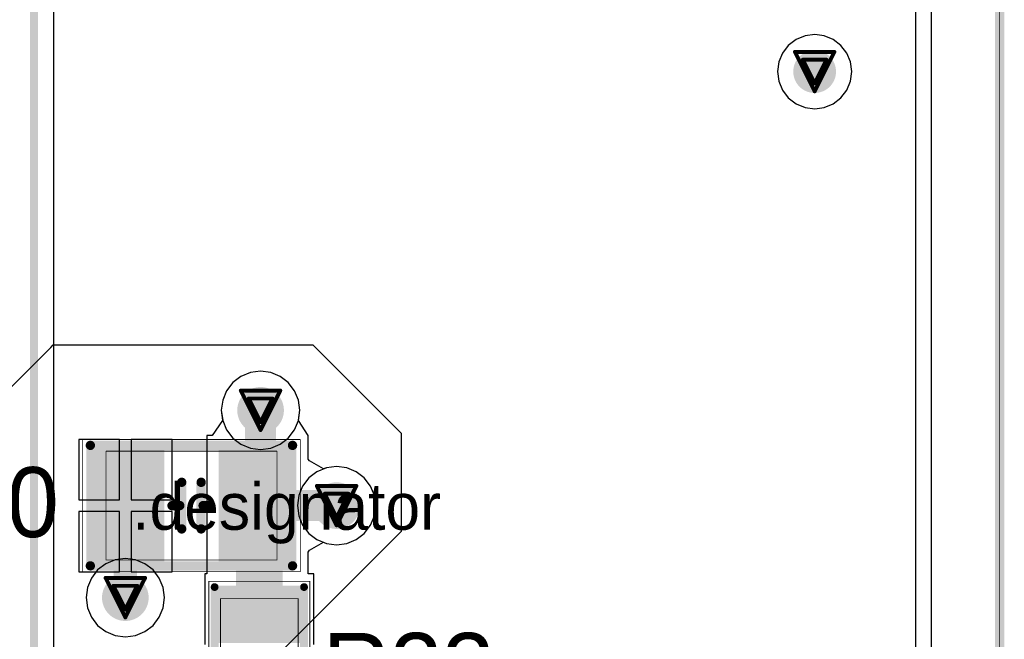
# Model space of a CAD drawing. Header units: millimetres. Extents: x 138 to 555, y 26 to 334.
# Tile 372 of 656: x 188 to 201, y 281 to 289. Entities that reach past the tile are written whole.
import ezdxf

# ---------------------------------------------------------------- set-up
doc = ezdxf.new("R2010")
doc.units = ezdxf.units.MM
for name, color, linetype in [('BottomLayer', 5, 'Continuous'), ('DrillDrawing', 1, 'Continuous'), ('Mechanical20', 56, 'Continuous'), ('Mechanical27', 56, 'Continuous'), ('MidLayer1', 16, 'Continuous'), ('MidLayer2', 76, 'Continuous'), ('MidLayer3', 90, 'Continuous'), ('MidLayer4', 156, 'Continuous'), ('MultiLayer', 9, 'Continuous'), ('TopLayer', 1, 'Continuous'), ('TopOverlay', 2, 'Continuous'), ('TopPaste', 8, 'Continuous'), ('TopSolder', 216, 'Continuous'), ('ViaHoleLayer', 16, 'Continuous')]:
    doc.layers.add(name, color=color, linetype=linetype)

# ---------------------------------------------------------------- blocks, each defined once
blk = doc.blocks.new('CON_SAMTEC_ERF8_030_070_L_DV_TR_MOD_B2123A_504')
at = {"layer": 'Mechanical27', "const_width": 0.01}
blk.add_lwpolyline([(12, 20), (-70, 20)], dxfattribs=at)
at = {"layer": 'TopOverlay', "const_width": 0.12}
blk.add_lwpolyline([(12, 20), (-70, 20)], dxfattribs=at)
blk = doc.blocks.new('R0603_740')
at = {"layer": 'Mechanical20', "const_width": 0.01}
for points in [[(1.125, 0.65), (-1.125, 0.65)], [(-1.125, -0.65), (-1.125, 0.65)], [(1.125, -0.65), (1.125, 0.65)], [(1.125, -0.65), (-1.125, -0.65)]]:
    blk.add_lwpolyline(points, dxfattribs=at)
at = {"layer": 'Mechanical20', "const_width": 0.005}
for points in [[(-1.127, 0.65, 1), (-1.122, 0.65, 1)], [(-1.127, 0.65, 1), (-1.122, 0.65, 1)], [(1.122, 0.65, 1), (1.127, 0.65, 1)], [(1.122, 0.65, 1), (1.127, 0.65, 1)], [(-1.127, -0.65, 1), (-1.122, -0.65, 1)], [(-1.127, -0.65, 1), (-1.122, -0.65, 1)], [(1.122, -0.65, 1), (1.127, -0.65, 1)], [(1.122, -0.65, 1), (1.127, -0.65, 1)]]:
    blk.add_lwpolyline(points, format="xyb", close=True, dxfattribs=at)
at = {"layer": 'Mechanical27', "const_width": 0.01}
for points in [[(-0.9, -0.5), (-0.9, 0.5)], [(0.9, 0.5), (-0.9, 0.5)], [(0.9, -0.5), (0.9, 0.5)], [(0.9, -0.5), (-0.9, -0.5)]]:
    blk.add_lwpolyline(points, dxfattribs=at)
at = {"layer": 'Mechanical27', "const_width": 0.005}
for points in [[(-0.903, 0.5, 1), (-0.898, 0.5, 1)], [(-0.903, 0.5, 1), (-0.898, 0.5, 1)], [(0.898, 0.5, 1), (0.903, 0.5, 1)], [(0.898, 0.5, 1), (0.903, 0.5, 1)], [(-0.903, -0.5, 1), (-0.898, -0.5, 1)], [(-0.903, -0.5, 1), (-0.898, -0.5, 1)], [(0.898, -0.5, 1), (0.903, -0.5, 1)], [(0.898, -0.5, 1), (0.903, -0.5, 1)]]:
    blk.add_lwpolyline(points, format="xyb", close=True, dxfattribs=at)
at = {"layer": 'TopLayer'}
for points in [[(-0.38, -0.5), (-0.38, 0.5), (-1.02, -0.5), (-1.02, 0.5)], [(1.02, -0.5), (1.02, 0.5), (0.38, -0.5), (0.38, 0.5)]]:
    blk.add_solid(points, dxfattribs=at)
at = {"layer": 'TopOverlay', "const_width": 0.1}
for points in [[(1.05, 0.575), (-1.05, 0.575)], [(1.05, -0.575), (-1.05, -0.575)]]:
    blk.add_lwpolyline(points, dxfattribs=at)
at = {"layer": 'TopOverlay', "const_width": 0.05}
for points in [[(-1.075, 0.575, 1), (-1.025, 0.575, 1)], [(1.025, 0.575, 1), (1.075, 0.575, 1)], [(-1.075, -0.575, 1), (-1.025, -0.575, 1)], [(1.025, -0.575, 1), (1.075, -0.575, 1)]]:
    blk.add_lwpolyline(points, format="xyb", close=True, dxfattribs=at)
at = {"layer": 'TopPaste'}
for points in [[(-0.38, -0.5), (-0.38, 0.5), (-1.02, -0.5), (-1.02, 0.5)], [(1.02, -0.5), (1.02, 0.5), (0.38, -0.5), (0.38, 0.5)]]:
    blk.add_solid(points, dxfattribs=at)
at = {"layer": 'TopSolder'}
for points in [[(-0.33, -0.55), (-0.33, 0.55), (-1.07, -0.55), (-1.07, 0.55)], [(1.07, -0.55), (1.07, 0.55), (0.33, -0.55), (0.33, 0.55)]]:
    blk.add_solid(points, dxfattribs=at)
blk = doc.blocks.new('C0805_897')
at = {"layer": 'Mechanical20', "const_width": 0.01}
for points in [[(-1.4, 0.85), (1.4, 0.85)], [(-1.4, -0.85), (-1.4, 0.85)], [(1.4, -0.85), (1.4, 0.85)], [(-1.4, -0.85), (1.4, -0.85)]]:
    blk.add_lwpolyline(points, dxfattribs=at)
at = {"layer": 'Mechanical20', "const_width": 0.005}
for points in [[(-1.402, 0.85, 1), (-1.398, 0.85, 1)], [(-1.402, 0.85, 1), (-1.398, 0.85, 1)], [(1.398, 0.85, 1), (1.402, 0.85, 1)], [(1.398, 0.85, 1), (1.402, 0.85, 1)], [(-1.402, -0.85, 1), (-1.398, -0.85, 1)], [(-1.402, -0.85, 1), (-1.398, -0.85, 1)], [(1.398, -0.85, 1), (1.402, -0.85, 1)], [(1.398, -0.85, 1), (1.402, -0.85, 1)]]:
    blk.add_lwpolyline(points, format="xyb", close=True, dxfattribs=at)
at = {"layer": 'Mechanical27', "const_width": 0.01}
for points in [[(-1.1, -0.7), (-1.1, 0.7)], [(-1.1, 0.7), (1.1, 0.7)], [(1.1, -0.7), (1.1, 0.7)], [(-1.1, -0.7), (1.1, -0.7)]]:
    blk.add_lwpolyline(points, dxfattribs=at)
at = {"layer": 'Mechanical27', "const_width": 0.005}
for points in [[(-1.102, 0.7, 1), (-1.098, 0.7, 1)], [(-1.102, 0.7, 1), (-1.098, 0.7, 1)], [(1.098, 0.7, 1), (1.102, 0.7, 1)], [(1.098, 0.7, 1), (1.102, 0.7, 1)], [(-1.102, -0.7, 1), (-1.098, -0.7, 1)], [(-1.102, -0.7, 1), (-1.098, -0.7, 1)], [(1.098, -0.7, 1), (1.102, -0.7, 1)], [(1.098, -0.7, 1), (1.102, -0.7, 1)]]:
    blk.add_lwpolyline(points, format="xyb", close=True, dxfattribs=at)
at = {"layer": 'TopLayer'}
for points in [[(-0.4, -0.7), (-0.4, 0.7), (-1.3, -0.7), (-1.3, 0.7)], [(1.3, -0.7), (1.3, 0.7), (0.4, -0.7), (0.4, 0.7)]]:
    blk.add_solid(points, dxfattribs=at)
at = {"layer": 'TopOverlay', "const_width": 0.12}
for points in [[(-1.3, 0.775), (1.3, 0.775)], [(-0.125, -0.3), (-0.125, 0.3)], [(0.125, -0.3), (0.125, 0.3)], [(-0.25, 0), (-0.15, 0)], [(0.15, 0), (0.25, 0)], [(-1.3, -0.775), (1.3, -0.775)]]:
    blk.add_lwpolyline(points, dxfattribs=at)
at = {"layer": 'TopOverlay', "const_width": 0.06}
for points in [[(-1.33, 0.775, 1), (-1.27, 0.775, 1)], [(1.27, 0.775, 1), (1.33, 0.775, 1)], [(-0.155, 0.3, 1), (-0.095, 0.3, 1)], [(0.095, 0.3, 1), (0.155, 0.3, 1)], [(-0.28, 0, 1), (-0.22, 0, 1)], [(-0.18, 0, 1), (-0.12, 0, 1)], [(0.12, 0, 1), (0.18, 0, 1)], [(0.22, 0, 1), (0.28, 0, 1)], [(-0.155, -0.3, 1), (-0.095, -0.3, 1)], [(0.095, -0.3, 1), (0.155, -0.3, 1)], [(-1.33, -0.775, 1), (-1.27, -0.775, 1)], [(1.27, -0.775, 1), (1.33, -0.775, 1)]]:
    blk.add_lwpolyline(points, format="xyb", close=True, dxfattribs=at)
at = {"layer": 'TopPaste'}
for points in [[(-0.4, -0.7), (-0.4, 0.7), (-1.3, -0.7), (-1.3, 0.7)], [(1.3, -0.7), (1.3, 0.7), (0.4, -0.7), (0.4, 0.7)]]:
    blk.add_solid(points, dxfattribs=at)
at = {"layer": 'TopSolder'}
for points in [[(-0.35, -0.75), (-0.35, 0.75), (-1.35, -0.75), (-1.35, 0.75)], [(1.35, -0.75), (1.35, 0.75), (0.35, -0.75), (0.35, 0.75)]]:
    blk.add_solid(points, dxfattribs=at)

msp = doc.modelspace()

# ---------------------------------------------------------------- linework, layer by layer
at = {"layer": 'BottomLayer'}
for p, q in [((188.908, 271.047), (188.908, 297.311)), ((191.315, 284.676), (191.21, 284.596)), ((191.436, 284.726), (191.315, 284.676)), ((191.567, 284.743), (191.436, 284.726)), ((191.697, 284.726), (191.567, 284.743)), ((191.819, 284.676), (191.697, 284.726)), ((191.923, 284.596), (191.819, 284.676)), ((191.21, 284.596), (191.13, 284.491)), ((192.004, 284.491), (191.923, 284.596)), ((191.08, 284.37), (191.062, 284.239)), ((191.13, 284.491), (191.08, 284.37)), ((192.054, 284.37), (192.004, 284.491)), ((192.071, 284.239), (192.054, 284.37)), ((191.062, 284.239), (191.08, 284.109)), ((192.054, 284.109), (192.071, 284.239)), ((191.08, 284.109), (191.13, 283.987)), ((191.13, 283.987), (191.21, 283.882)), ((191.923, 283.882), (192.004, 283.987)), ((192.004, 283.987), (192.054, 284.109)), ((191.21, 283.882), (191.315, 283.802)), ((191.819, 283.802), (191.923, 283.882)), ((191.315, 283.802), (191.436, 283.752)), ((191.436, 283.752), (191.567, 283.735)), ((191.567, 283.735), (191.697, 283.752)), ((191.697, 283.752), (191.819, 283.802)), ((192.414, 283.5), (192.292, 283.449)), ((192.544, 283.517), (192.414, 283.5)), ((192.675, 283.5), (192.544, 283.517)), ((192.797, 283.449), (192.675, 283.5)), ((192.188, 283.369), (192.108, 283.265)), ((192.292, 283.449), (192.188, 283.369)), ((192.901, 283.369), (192.797, 283.449)), ((192.981, 283.265), (192.901, 283.369)), ((192.108, 283.265), (192.057, 283.143)), ((193.032, 283.143), (192.981, 283.265)), ((192.057, 283.143), (192.04, 283.013)), ((193.049, 283.013), (193.032, 283.143)), ((192.04, 283.013), (192.057, 282.882)), ((193.032, 282.882), (193.049, 283.013)), ((192.057, 282.882), (192.108, 282.761)), ((192.981, 282.761), (193.032, 282.882)), ((192.108, 282.761), (192.188, 282.656)), ((192.901, 282.656), (192.981, 282.761)), ((192.188, 282.656), (192.292, 282.576)), ((192.797, 282.576), (192.901, 282.656)), ((192.292, 282.576), (192.414, 282.526)), ((192.414, 282.526), (192.544, 282.508)), ((192.544, 282.508), (192.675, 282.526)), ((192.675, 282.526), (192.797, 282.576))]:
    msp.add_line(p, q, dxfattribs=at)
at = {"layer": 'BottomLayer', "const_width": 0.1}
msp.add_lwpolyline([(188.653, 271.047), (188.653, 297.311)], dxfattribs=at)
at = {"layer": 'BottomLayer'}
for points, const_width in [([(198.554, 288.597, 1), (198.829, 288.597, 1)], 0.275), ([(191.417, 284.239, 1), (191.717, 284.239, 1)], 0.3), ([(192.394, 283.013, 1), (192.694, 283.013, 1)], 0.3), ([(189.678, 281.829, 1), (189.978, 281.829, 1)], 0.3)]:
    msp.add_lwpolyline(points, format="xyb", close=True, dxfattribs=dict(at, const_width=const_width))
at = {"layer": 'DrillDrawing', "const_width": 0.0508}
for points in [[(198.438, 288.851), (198.946, 288.851)], [(198.438, 288.851), (198.692, 288.343)], [(198.692, 288.343), (198.946, 288.851)], [(198.539, 288.749), (198.844, 288.749)], [(198.539, 288.749), (198.692, 288.444)], [(198.692, 288.444), (198.844, 288.749)], [(191.313, 284.493), (191.821, 284.493)], [(191.313, 284.493), (191.567, 283.985)], [(191.567, 283.985), (191.821, 284.493)], [(191.414, 284.391), (191.719, 284.391)], [(191.414, 284.391), (191.567, 284.087)], [(191.567, 284.087), (191.719, 284.391)], [(192.29, 283.267), (192.798, 283.267)], [(192.29, 283.267), (192.544, 282.759)], [(192.544, 282.759), (192.798, 283.267)], [(192.392, 283.165), (192.697, 283.165)], [(192.392, 283.165), (192.544, 282.86)], [(192.544, 282.86), (192.697, 283.165)], [(189.574, 282.083), (190.082, 282.083)], [(189.574, 282.083), (189.828, 281.575)], [(189.828, 281.575), (190.082, 282.083)], [(189.675, 281.981), (189.98, 281.981)], [(189.675, 281.981), (189.828, 281.676)], [(189.828, 281.676), (189.98, 281.981)]]:
    msp.add_lwpolyline(points, dxfattribs=at)
at = {"layer": 'DrillDrawing', "const_width": 0.0254}
for points in [[(198.425, 288.851, 1), (198.45, 288.851, 1)], [(198.425, 288.851, 1), (198.45, 288.851, 1)], [(198.933, 288.851, 1), (198.958, 288.851, 1)], [(198.933, 288.851, 1), (198.958, 288.851, 1)], [(198.526, 288.749, 1), (198.552, 288.749, 1)], [(198.526, 288.749, 1), (198.552, 288.749, 1)], [(198.831, 288.749, 1), (198.857, 288.749, 1)], [(198.831, 288.749, 1), (198.857, 288.749, 1)], [(198.679, 288.444, 1), (198.704, 288.444, 1)], [(198.679, 288.444, 1), (198.704, 288.444, 1)], [(198.679, 288.343, 1), (198.704, 288.343, 1)], [(198.679, 288.343, 1), (198.704, 288.343, 1)], [(191.3, 284.493, 1), (191.325, 284.493, 1)], [(191.3, 284.493, 1), (191.325, 284.493, 1)], [(191.808, 284.493, 1), (191.833, 284.493, 1)], [(191.808, 284.493, 1), (191.833, 284.493, 1)], [(191.402, 284.391, 1), (191.427, 284.391, 1)], [(191.402, 284.391, 1), (191.427, 284.391, 1)], [(191.706, 284.391, 1), (191.732, 284.391, 1)], [(191.706, 284.391, 1), (191.732, 284.391, 1)], [(191.554, 284.087, 1), (191.579, 284.087, 1)], [(191.554, 284.087, 1), (191.579, 284.087, 1)], [(191.554, 283.985, 1), (191.579, 283.985, 1)], [(191.554, 283.985, 1), (191.579, 283.985, 1)], [(192.278, 283.267, 1), (192.303, 283.267, 1)], [(192.278, 283.267, 1), (192.303, 283.267, 1)], [(192.786, 283.267, 1), (192.811, 283.267, 1)], [(192.786, 283.267, 1), (192.811, 283.267, 1)], [(192.379, 283.165, 1), (192.405, 283.165, 1)], [(192.379, 283.165, 1), (192.405, 283.165, 1)], [(192.684, 283.165, 1), (192.71, 283.165, 1)], [(192.684, 283.165, 1), (192.71, 283.165, 1)], [(192.532, 282.86, 1), (192.557, 282.86, 1)], [(192.532, 282.86, 1), (192.557, 282.86, 1)], [(192.532, 282.759, 1), (192.557, 282.759, 1)], [(192.532, 282.759, 1), (192.557, 282.759, 1)], [(189.561, 282.083, 1), (189.587, 282.083, 1)], [(189.561, 282.083, 1), (189.587, 282.083, 1)], [(190.069, 282.083, 1), (190.095, 282.083, 1)], [(190.069, 282.083, 1), (190.095, 282.083, 1)], [(189.663, 281.981, 1), (189.688, 281.981, 1)], [(189.663, 281.981, 1), (189.688, 281.981, 1)], [(189.968, 281.981, 1), (189.993, 281.981, 1)], [(189.968, 281.981, 1), (189.993, 281.981, 1)], [(189.815, 281.676, 1), (189.841, 281.676, 1)], [(189.815, 281.676, 1), (189.841, 281.676, 1)], [(189.815, 281.575, 1), (189.841, 281.575, 1)], [(189.815, 281.575, 1), (189.841, 281.575, 1)]]:
    msp.add_lwpolyline(points, format="xyb", close=True, dxfattribs=at)
at = {"layer": 'MidLayer1'}
for p, q in [((179.694, 275.874), (188.868, 285.047)), ((188.868, 285.047), (188.901, 285.081)), ((188.901, 285.081), (192.238, 285.081)), ((192.238, 285.081), (193.373, 283.946)), ((193.373, 283.946), (193.373, 282.678)), ((193.373, 282.678), (191.877, 281.182)), ((189.576, 282.265), (189.471, 282.185)), ((189.697, 282.316), (189.576, 282.265)), ((189.828, 282.333), (189.697, 282.316)), ((189.958, 282.316), (189.828, 282.333)), ((190.08, 282.265), (189.958, 282.316)), ((190.184, 282.185), (190.08, 282.265)), ((189.471, 282.185), (189.391, 282.081)), ((190.265, 282.081), (190.184, 282.185)), ((189.391, 282.081), (189.341, 281.959)), ((190.315, 281.959), (190.265, 282.081)), ((189.341, 281.959), (189.324, 281.829)), ((190.332, 281.829), (190.315, 281.959)), ((189.324, 281.829), (189.341, 281.698)), ((190.315, 281.698), (190.332, 281.829)), ((189.341, 281.698), (189.391, 281.577)), ((190.265, 281.577), (190.315, 281.698)), ((189.391, 281.577), (189.471, 281.472)), ((189.471, 281.472), (189.576, 281.392)), ((190.08, 281.392), (190.184, 281.472)), ((190.184, 281.472), (190.265, 281.577)), ((189.576, 281.392), (189.697, 281.342)), ((189.697, 281.342), (189.828, 281.324)), ((189.828, 281.324), (189.958, 281.342)), ((189.958, 281.342), (190.08, 281.392))]:
    msp.add_line(p, q, dxfattribs=at)
for points, const_width in [([(198.554, 288.597, 1), (198.829, 288.597, 1)], 0.275), ([(191.417, 284.239, 1), (191.717, 284.239, 1)], 0.3), ([(192.394, 283.013, 1), (192.694, 283.013, 1)], 0.3), ([(189.678, 281.829, 1), (189.978, 281.829, 1)], 0.3)]:
    msp.add_lwpolyline(points, format="xyb", close=True, dxfattribs=dict(at, const_width=const_width))
at = {"layer": 'MidLayer2'}
for p, q in [((191.315, 284.676), (191.21, 284.596)), ((191.436, 284.726), (191.315, 284.676)), ((191.567, 284.743), (191.436, 284.726)), ((191.697, 284.726), (191.567, 284.743)), ((191.819, 284.676), (191.697, 284.726)), ((191.923, 284.596), (191.819, 284.676)), ((191.21, 284.596), (191.13, 284.491)), ((192.004, 284.491), (191.923, 284.596)), ((191.08, 284.37), (191.062, 284.239)), ((191.13, 284.491), (191.08, 284.37)), ((192.054, 284.37), (192.004, 284.491)), ((192.071, 284.239), (192.054, 284.37)), ((191.062, 284.239), (191.08, 284.109)), ((192.054, 284.109), (192.071, 284.239)), ((191.08, 284.109), (191.13, 283.987)), ((191.13, 283.987), (191.21, 283.882)), ((191.923, 283.882), (192.004, 283.987)), ((192.004, 283.987), (192.054, 284.109)), ((191.21, 283.882), (191.315, 283.802)), ((191.819, 283.802), (191.923, 283.882)), ((191.315, 283.802), (191.436, 283.752)), ((191.436, 283.752), (191.567, 283.735)), ((191.567, 283.735), (191.697, 283.752)), ((191.697, 283.752), (191.819, 283.802)), ((192.414, 283.5), (192.292, 283.449)), ((192.544, 283.517), (192.414, 283.5)), ((192.675, 283.5), (192.544, 283.517)), ((192.797, 283.449), (192.675, 283.5)), ((192.188, 283.369), (192.108, 283.265)), ((192.292, 283.449), (192.188, 283.369)), ((192.901, 283.369), (192.797, 283.449)), ((192.981, 283.265), (192.901, 283.369)), ((192.108, 283.265), (192.057, 283.143)), ((193.032, 283.143), (192.981, 283.265)), ((192.057, 283.143), (192.04, 283.013)), ((193.049, 283.013), (193.032, 283.143)), ((192.04, 283.013), (192.057, 282.882)), ((193.032, 282.882), (193.049, 283.013)), ((192.057, 282.882), (192.108, 282.761)), ((192.981, 282.761), (193.032, 282.882)), ((192.108, 282.761), (192.188, 282.656)), ((192.901, 282.656), (192.981, 282.761)), ((192.188, 282.656), (192.292, 282.576)), ((192.797, 282.576), (192.901, 282.656)), ((192.292, 282.576), (192.414, 282.526)), ((192.414, 282.526), (192.544, 282.508)), ((192.544, 282.508), (192.675, 282.526)), ((192.675, 282.526), (192.797, 282.576))]:
    msp.add_line(p, q, dxfattribs=at)
for points, const_width in [([(198.554, 288.597, 1), (198.829, 288.597, 1)], 0.275), ([(191.417, 284.239, 1), (191.717, 284.239, 1)], 0.3), ([(192.394, 283.013, 1), (192.694, 283.013, 1)], 0.3), ([(189.678, 281.829, 1), (189.978, 281.829, 1)], 0.3)]:
    msp.add_lwpolyline(points, format="xyb", close=True, dxfattribs=dict(at, const_width=const_width))
at = {"layer": 'MidLayer3'}
for p, q in [((191.315, 284.676), (191.21, 284.596)), ((191.436, 284.726), (191.315, 284.676)), ((191.567, 284.743), (191.436, 284.726)), ((191.697, 284.726), (191.567, 284.743)), ((191.819, 284.676), (191.697, 284.726)), ((191.923, 284.596), (191.819, 284.676)), ((191.21, 284.596), (191.13, 284.491)), ((192.004, 284.491), (191.923, 284.596)), ((191.08, 284.37), (191.062, 284.239)), ((191.13, 284.491), (191.08, 284.37)), ((192.054, 284.37), (192.004, 284.491)), ((192.071, 284.239), (192.054, 284.37)), ((191.062, 284.239), (191.08, 284.109)), ((192.054, 284.109), (192.071, 284.239)), ((191.08, 284.109), (191.13, 283.987)), ((191.13, 283.987), (191.21, 283.882)), ((191.923, 283.882), (192.004, 283.987)), ((192.004, 283.987), (192.054, 284.109)), ((191.21, 283.882), (191.315, 283.802)), ((191.819, 283.802), (191.923, 283.882)), ((191.315, 283.802), (191.436, 283.752)), ((191.436, 283.752), (191.567, 283.735)), ((191.567, 283.735), (191.697, 283.752)), ((191.697, 283.752), (191.819, 283.802)), ((192.414, 283.5), (192.292, 283.449)), ((192.544, 283.517), (192.414, 283.5)), ((192.675, 283.5), (192.544, 283.517)), ((192.797, 283.449), (192.675, 283.5)), ((192.188, 283.369), (192.108, 283.265)), ((192.292, 283.449), (192.188, 283.369)), ((192.901, 283.369), (192.797, 283.449)), ((192.981, 283.265), (192.901, 283.369)), ((192.108, 283.265), (192.057, 283.143)), ((193.032, 283.143), (192.981, 283.265)), ((192.057, 283.143), (192.04, 283.013)), ((193.049, 283.013), (193.032, 283.143)), ((192.04, 283.013), (192.057, 282.882)), ((193.032, 282.882), (193.049, 283.013)), ((192.057, 282.882), (192.108, 282.761)), ((192.981, 282.761), (193.032, 282.882)), ((192.108, 282.761), (192.188, 282.656)), ((192.901, 282.656), (192.981, 282.761)), ((192.188, 282.656), (192.292, 282.576)), ((192.797, 282.576), (192.901, 282.656)), ((192.292, 282.576), (192.414, 282.526)), ((192.414, 282.526), (192.544, 282.508)), ((192.544, 282.508), (192.675, 282.526)), ((192.675, 282.526), (192.797, 282.576))]:
    msp.add_line(p, q, dxfattribs=at)
for points, const_width in [([(198.554, 288.597, 1), (198.829, 288.597, 1)], 0.275), ([(191.417, 284.239, 1), (191.717, 284.239, 1)], 0.3), ([(192.394, 283.013, 1), (192.694, 283.013, 1)], 0.3), ([(189.678, 281.829, 1), (189.978, 281.829, 1)], 0.3)]:
    msp.add_lwpolyline(points, format="xyb", close=True, dxfattribs=dict(at, const_width=const_width))
at = {"layer": 'MidLayer4'}
for p, q in [((199.99, 303.479), (199.99, 266.775)), ((200.194, 266.775), (200.194, 303.479)), ((198.568, 289.059), (198.452, 289.012)), ((198.692, 289.076), (198.568, 289.059)), ((198.816, 289.059), (198.692, 289.076)), ((198.931, 289.012), (198.816, 289.059)), ((198.353, 288.935), (198.277, 288.836)), ((198.452, 289.012), (198.353, 288.935)), ((199.03, 288.935), (198.931, 289.012)), ((199.106, 288.836), (199.03, 288.935)), ((198.277, 288.836), (198.229, 288.721)), ((199.154, 288.721), (199.106, 288.836)), ((198.229, 288.721), (198.212, 288.597)), ((199.171, 288.597), (199.154, 288.721)), ((198.212, 288.597), (198.229, 288.473)), ((199.154, 288.473), (199.171, 288.597)), ((198.229, 288.473), (198.277, 288.357)), ((199.106, 288.357), (199.154, 288.473)), ((198.277, 288.357), (198.353, 288.258)), ((199.03, 288.258), (199.106, 288.357)), ((198.353, 288.258), (198.452, 288.182)), ((198.452, 288.182), (198.568, 288.134)), ((198.816, 288.134), (198.931, 288.182)), ((198.931, 288.182), (199.03, 288.258)), ((198.568, 288.134), (198.692, 288.118)), ((198.692, 288.118), (198.816, 288.134)), ((191.315, 284.676), (191.21, 284.596)), ((191.436, 284.726), (191.315, 284.676)), ((191.567, 284.743), (191.436, 284.726)), ((191.697, 284.726), (191.567, 284.743)), ((191.819, 284.676), (191.697, 284.726)), ((191.923, 284.596), (191.819, 284.676)), ((191.21, 284.596), (191.13, 284.491)), ((192.004, 284.491), (191.923, 284.596)), ((191.08, 284.37), (191.062, 284.239)), ((191.13, 284.491), (191.08, 284.37)), ((192.054, 284.37), (192.004, 284.491)), ((192.071, 284.239), (192.054, 284.37)), ((191.062, 284.239), (191.08, 284.109)), ((192.054, 284.109), (192.071, 284.239)), ((191.08, 284.109), (191.13, 283.987)), ((191.13, 283.987), (191.21, 283.882)), ((191.923, 283.882), (192.004, 283.987)), ((192.004, 283.987), (192.054, 284.109)), ((191.21, 283.882), (191.315, 283.802)), ((191.819, 283.802), (191.923, 283.882)), ((191.315, 283.802), (191.436, 283.752)), ((191.436, 283.752), (191.567, 283.735)), ((191.567, 283.735), (191.697, 283.752)), ((191.697, 283.752), (191.819, 283.802)), ((192.414, 283.5), (192.292, 283.449)), ((192.544, 283.517), (192.414, 283.5)), ((192.675, 283.5), (192.544, 283.517)), ((192.797, 283.449), (192.675, 283.5)), ((192.188, 283.369), (192.108, 283.265)), ((192.292, 283.449), (192.188, 283.369)), ((192.901, 283.369), (192.797, 283.449)), ((192.981, 283.265), (192.901, 283.369)), ((192.108, 283.265), (192.057, 283.143)), ((193.032, 283.143), (192.981, 283.265)), ((192.057, 283.143), (192.04, 283.013)), ((193.049, 283.013), (193.032, 283.143)), ((192.04, 283.013), (192.057, 282.882)), ((193.032, 282.882), (193.049, 283.013)), ((192.057, 282.882), (192.108, 282.761)), ((192.981, 282.761), (193.032, 282.882)), ((192.108, 282.761), (192.188, 282.656)), ((192.901, 282.656), (192.981, 282.761)), ((192.188, 282.656), (192.292, 282.576)), ((192.797, 282.576), (192.901, 282.656)), ((192.292, 282.576), (192.414, 282.526)), ((192.414, 282.526), (192.544, 282.508)), ((192.544, 282.508), (192.675, 282.526)), ((192.675, 282.526), (192.797, 282.576)), ((189.576, 282.265), (189.471, 282.185)), ((189.697, 282.316), (189.576, 282.265)), ((189.828, 282.333), (189.697, 282.316)), ((189.958, 282.316), (189.828, 282.333)), ((190.08, 282.265), (189.958, 282.316)), ((190.184, 282.185), (190.08, 282.265)), ((189.471, 282.185), (189.391, 282.081)), ((190.265, 282.081), (190.184, 282.185)), ((189.391, 282.081), (189.341, 281.959)), ((190.315, 281.959), (190.265, 282.081)), ((189.341, 281.959), (189.324, 281.829)), ((190.332, 281.829), (190.315, 281.959)), ((189.324, 281.829), (189.341, 281.698)), ((190.315, 281.698), (190.332, 281.829)), ((189.341, 281.698), (189.391, 281.577)), ((190.265, 281.577), (190.315, 281.698)), ((189.391, 281.577), (189.471, 281.472)), ((189.471, 281.472), (189.576, 281.392)), ((190.08, 281.392), (190.184, 281.472)), ((190.184, 281.472), (190.265, 281.577)), ((189.576, 281.392), (189.697, 281.342)), ((189.697, 281.342), (189.828, 281.324)), ((189.828, 281.324), (189.958, 281.342)), ((189.958, 281.342), (190.08, 281.392))]:
    msp.add_line(p, q, dxfattribs=at)
for points, const_width in [([(198.554, 288.597, 1), (198.829, 288.597, 1)], 0.275), ([(191.417, 284.239, 1), (191.717, 284.239, 1)], 0.3), ([(192.394, 283.013, 1), (192.694, 283.013, 1)], 0.3), ([(189.678, 281.829, 1), (189.978, 281.829, 1)], 0.3)]:
    msp.add_lwpolyline(points, format="xyb", close=True, dxfattribs=dict(at, const_width=const_width))
at = {"layer": 'MultiLayer'}
for points, const_width in [([(198.554, 288.597, 1), (198.829, 288.597, 1)], 0.275), ([(191.417, 284.239, 1), (191.717, 284.239, 1)], 0.3), ([(192.394, 283.013, 1), (192.694, 283.013, 1)], 0.3), ([(189.678, 281.829, 1), (189.978, 281.829, 1)], 0.3)]:
    msp.add_lwpolyline(points, format="xyb", close=True, dxfattribs=dict(at, const_width=const_width))
at = {"layer": 'TopLayer'}
for p, q in [((191.315, 284.676), (191.21, 284.596)), ((191.436, 284.726), (191.315, 284.676)), ((191.567, 284.743), (191.436, 284.726)), ((191.697, 284.726), (191.567, 284.743)), ((191.819, 284.676), (191.697, 284.726)), ((191.923, 284.596), (191.819, 284.676)), ((191.21, 284.596), (191.13, 284.491)), ((192.004, 284.491), (191.923, 284.596)), ((191.08, 284.37), (191.062, 284.239)), ((191.13, 284.491), (191.08, 284.37)), ((192.054, 284.37), (192.004, 284.491)), ((192.071, 284.239), (192.054, 284.37)), ((191.062, 284.239), (191.079, 284.113)), ((192.054, 284.113), (192.071, 284.239)), ((191.079, 284.113), (191.079, 284.108)), ((192.054, 284.108), (192.054, 284.113)), ((191.079, 284.108), (190.944, 283.913)), ((192.178, 283.913), (192.054, 284.108)), ((189.753, 283.863), (189.228, 283.863)), ((189.228, 283.863), (189.228, 283.088)), ((189.753, 283.088), (189.753, 283.863)), ((190.428, 283.863), (189.903, 283.863)), ((189.903, 283.863), (189.903, 283.088)), ((190.428, 283.088), (190.428, 283.863)), ((190.944, 283.913), (190.878, 283.913)), ((190.878, 283.913), (190.878, 282.135)), ((192.178, 283.61), (192.178, 283.913)), ((192.178, 283.913), (192.178, 283.913)), ((192.194, 283.587), (192.178, 283.61)), ((192.378, 283.485), (192.194, 283.587)), ((192.414, 283.5), (192.378, 283.485)), ((192.544, 283.517), (192.414, 283.5)), ((192.675, 283.5), (192.544, 283.517)), ((192.797, 283.449), (192.675, 283.5)), ((192.901, 283.369), (192.797, 283.449)), ((192.981, 283.265), (192.901, 283.369)), ((193.032, 283.143), (192.981, 283.265)), ((193.049, 283.013), (193.032, 283.143)), ((189.228, 283.088), (189.753, 283.088)), ((189.903, 283.088), (190.428, 283.088)), ((193.032, 282.882), (193.049, 283.013)), ((189.753, 282.938), (189.228, 282.938)), ((189.228, 282.938), (189.228, 282.163)), ((189.753, 282.163), (189.753, 282.938)), ((190.428, 282.938), (189.903, 282.938)), ((189.903, 282.938), (189.903, 282.163)), ((190.428, 282.163), (190.428, 282.938)), ((192.981, 282.761), (193.032, 282.882)), ((192.901, 282.656), (192.981, 282.761)), ((192.797, 282.576), (192.901, 282.656)), ((192.194, 282.438), (192.378, 282.541)), ((192.378, 282.541), (192.414, 282.526)), ((192.414, 282.526), (192.544, 282.508)), ((192.544, 282.508), (192.675, 282.526)), ((192.675, 282.526), (192.797, 282.576)), ((192.178, 282.415), (192.194, 282.438)), ((192.178, 282.135), (192.178, 282.415)), ((189.228, 282.163), (189.753, 282.163)), ((189.903, 282.163), (190.428, 282.163)), ((190.878, 282.135), (190.851, 282.135)), ((190.851, 282.135), (190.851, 281.225)), ((192.251, 282.135), (192.178, 282.135)), ((192.251, 281.225), (192.251, 282.135))]:
    msp.add_line(p, q, dxfattribs=at)
for points, const_width in [([(198.554, 288.597, 1), (198.829, 288.597, 1)], 0.275), ([(191.417, 284.239, 1), (191.717, 284.239, 1)], 0.3), ([(191.467, 284.239, 1), (191.667, 284.239, 1)], 0.2), ([(191.401, 282.989, 1), (191.701, 282.989, 1)], 0.3), ([(191.467, 283.052, 1), (191.667, 283.052, 1)], 0.2), ([(191.467, 283.052, 1), (191.667, 283.052, 1)], 0.2), ([(192.394, 283.013, 1), (192.694, 283.013, 1)], 0.3), ([(189.753, 283.013, 1), (189.903, 283.013, 1)], 0.15), ([(191.428, 283.013, 1), (191.628, 283.013, 1)], 0.2), ([(191.428, 283.013, 1), (191.628, 283.013, 1)], 0.2), ([(191.453, 283.013, 1), (191.603, 283.013, 1)], 0.15), ([(191.476, 282.989, 1), (191.626, 282.989, 1)], 0.15), ([(192.444, 283.013, 1), (192.644, 283.013, 1)], 0.2), ([(189.678, 281.829, 1), (189.978, 281.829, 1)], 0.3), ([(189.753, 281.829, 1), (189.903, 281.829, 1)], 0.15), ([(191.401, 281.615, 1), (191.701, 281.615, 1)], 0.3)]:
    msp.add_lwpolyline(points, format="xyb", close=True, dxfattribs=dict(at, const_width=const_width))
for points, const_width in [([(191.567, 283.052), (191.567, 284.239)], 0.4), ([(191.551, 281.615), (191.551, 282.989)], 0.6), ([(191.528, 283.013), (191.567, 283.052)], 0.4), ([(189.828, 281.829), (189.828, 283.013)], 0.3), ([(191.528, 283.013), (192.544, 283.013)], 0.4), ([(191.528, 283.013), (191.551, 282.989)], 0.3)]:
    msp.add_lwpolyline(points, dxfattribs=dict(at, const_width=const_width))
at = {"layer": 'ViaHoleLayer', "const_width": 0.15}
for points in [[(198.617, 288.597, 1), (198.767, 288.597, 1)], [(191.492, 284.239, 1), (191.642, 284.239, 1)], [(192.469, 283.013, 1), (192.619, 283.013, 1)], [(189.753, 281.829, 1), (189.903, 281.829, 1)]]:
    msp.add_lwpolyline(points, format="xyb", close=True, dxfattribs=at)

# ---------------------------------------------------------------- block references
for name, p, rotation in [('CON_SAMTEC_ERF8_030_070_L_DV_TR_MOD_B2123A_504', (181.07, 241.257), 270), ('C0805_897', (190.678, 283.013), 360), ('R0603_740', (191.551, 280.915), 270)]:
    msp.add_blockref(name, p, dxfattribs=dict(rotation=rotation))

# ---------------------------------------------------------------- texts
at = {"layer": 'Mechanical27'}
msp.add_text('.designator', height=0.6, dxfattribs=at).set_placement((189.916, 282.702))
at = {"layer": 'TopOverlay'}
for s, p in [('C20', (186.766, 282.608)), ('R33', (192.366, 280.475))]:
    msp.add_text(s, height=0.9, dxfattribs=at).set_placement(p)

doc.saveas('drawing.dxf')
